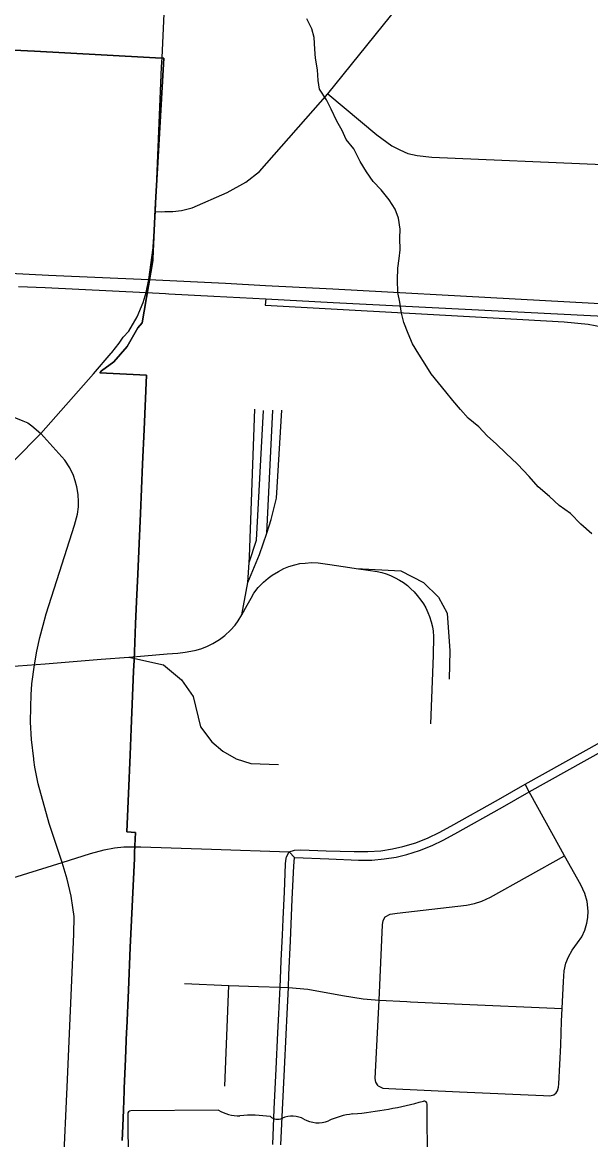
# Model space of a CAD drawing. Extents: x 114843 to 284848, y 317643 to 566895.
# Drawn here: x 206343 to 209646, y 436272 to 442767 of the extents above; entities that cross this region are included whole.
import ezdxf

# ---------------------------------------------------------------- set-up
doc = ezdxf.new("R2010")
doc.units = 0
for name, color, linetype in [('GM_X_City_Street', 7, 'Continuous'), ('GM_X_Corporation', 7, 'Continuous'), ('GM_X_Interchange_Ramps', 7, 'Continuous'), ('GM_X_Interstate_Route', 7, 'Continuous'), ('GM_X_Minor_River', 7, 'Continuous'), ('GM_X_Rail_Line', 7, 'Continuous'), ('GM_X_State_Route', 7, 'Continuous'), ('GM_X_State_Shield', 7, 'Continuous')]:
    doc.layers.add(name, color=color, linetype=linetype)

msp = doc.modelspace()

# ---------------------------------------------------------------- linework, layer by layer
at = {"layer": 'GM_X_City_Street'}
for p, q in [((207118.2, 441667.8), (207153, 442508.4)), ((207104.5, 441461.9), (207118.2, 441667.8)), ((207520.7, 436583.4), (207544.3, 437168.6))]:
    msp.add_line(p, q, dxfattribs=at)
for points in [[(207153, 442508.4), (207155.2, 442561), (207176.9, 443033.8), (207185.4, 443184.9), (207196.7, 443301.3), (207206.3, 443366.9), (207230.6, 443532.5), (207244.3, 443681), (207264.1, 444021.4)], [(207171.2, 441666.3), (207176.4, 441666.5), (207218.9, 441667.7), (207268.4, 441673.3), (207329.9, 441688.5), (207534.1, 441777.6), (207643.1, 441837.5), (207721.6, 441899.6), (208118.3, 442352.2), (209445.8, 443998.1), (209478.9, 444037.4)], [(208118.3, 442352.2), (208403.8, 442112.4), (208490.1, 442049.9), (208537, 442026.2), (208583.9, 442005.1), (208638.2, 441992.8), (208723.9, 441983.8), (209717.8, 441939.6), (210400.8, 441897.9)], [(207118.2, 441667.8), (207150.4, 441665.5), (207171.2, 441666.3)], [(206859.5, 440844.3), (206862.8, 440848.1), (206906.7, 440901.1), (206929.2, 440936.6), (206961.8, 440972.3), (207011.6, 441054.6), (207045.7, 441138.4), (207062.9, 441196.2), (207077.7, 441272.3), (207104.1, 441456.8), (207104.5, 441461.9)], [(206449.9, 440375.8), (206756.1, 440724.2), (206859.5, 440844.3)], [(202412.9, 440660.9), (202744.1, 440648.7), (203353.5, 440613.9), (204218.1, 440571.7), (205054.9, 440530.2), (205715.8, 440497.3), (206020.9, 440482.6), (206161.5, 440478.3), (206259.1, 440473.6), (206304.5, 440467), (206345.7, 440451.3), (206374.8, 440438.7), (206399.5, 440422.1), (206449.9, 440375.8)], [(203551.1, 437477.9), (203600.4, 437526.2), (203674.7, 437600.4), (203893.5, 437818.1), (204225.2, 438145), (204387.5, 438305.5), (204598, 438514.1), (204769.7, 438685.4), (205139.5, 439051.5), (205676.3, 439593.6), (206449.9, 440375.8)], [(206410.9, 438479.4), (206410.2, 438484.8), (206397.1, 438598.4), (206391.2, 438698.7), (206392.3, 438787.9), (206394.7, 438857.9), (206398.9, 438920.9), (206413.9, 439031.3), (206427.3, 439111.2), (206444.2, 439191.3), (206463.5, 439262), (206482.2, 439328.6), (206559.8, 439571.1), (206646.5, 439844.1), (206663.5, 439907.8), (206669.6, 439951), (206669.4, 439979), (206667.4, 440022.1), (206660.6, 440067.6), (206651, 440102.5), (206640.3, 440133.3), (206619.6, 440176.3), (206591.3, 440221), (206449.9, 440375.8)], [(209289, 438293.2), (209727.2, 438537.1), (209938.7, 438656.2), (210162.8, 438780.8)], [(206574.9, 437883), (206499.4, 438109.6), (206435.7, 438340.9), (206416.4, 438436.4), (206410.9, 438479.4)], [(207924.2, 437912), (208124.4, 437903.9), (208298, 437896.8), (208375.5, 437897), (208446.6, 437903.4), (208516.4, 437914.7), (208578.6, 437929.2), (208652.4, 437952.3), (208725.3, 437981.1), (208789.2, 438012), (208856.7, 438050), (209133.5, 438203.8), (209289, 438293.2)], [(209471.9, 437963.8), (209289, 438293.2), (209266.3, 438337.7)], [(206574.9, 437883), (206739.2, 437935), (206818.3, 437956.8), (206878.5, 437967.7), (206933.6, 437973.4), (207004.7, 437974.3)], [(207004.7, 437974.3), (207032, 437974.7), (207443.7, 437960)], [(207443.7, 437960), (207893.7, 437943.9), (207924.2, 437912)], [(208451.3, 437566.8), (208481.1, 437581.6), (208521.4, 437587.7), (208924.7, 437634.5), (208970.8, 437644.2), (209014, 437658), (209064.2, 437680.6), (209495, 437922.1)], [(209480.8, 437034), (209488, 437191.4), (209491.9, 437252.5), (209501.9, 437297.7), (209518.3, 437335.2), (209539.6, 437374), (209569.4, 437415.1), (209594.3, 437451), (209612.5, 437489.4), (209624.5, 437530.2), (209630.7, 437562.4), (209632.5, 437600.7), (209626.5, 437656.9), (209613.3, 437702.4), (209589.2, 437753.7), (209495, 437922.1), (209471.9, 437963.8)], [(205513.7, 437586.8), (205655.8, 437619.2), (205928.2, 437682.6), (206126.9, 437738.6), (206287.5, 437792.9), (206574.9, 437883)], [(206601.2, 436535.6), (206603, 436577.5), (206642.1, 437465.9), (206643.7, 437568), (206636.6, 437622.2), (206627.1, 437687.4), (206603.6, 437785.2), (206574.9, 437883)], [(208410.8, 436583.7), (208398, 436605.5), (208394.3, 436628), (208418, 437083.5), (208436.5, 437520.4), (208440.9, 437546.2), (208451.3, 437566.8)], [(207284.9, 437180.1), (207544.3, 437168.6), (207715.8, 437162.1)], [(207715.8, 437162.1), (207841.7, 437157.3), (207889.4, 437155.5), (208003.5, 437146.1), (208203.8, 437110.1), (208325.1, 437089.9), (208418, 437083.5), (208577.1, 437074.4)], [(208577.1, 437074.4), (208598.4, 437073.1), (208855.3, 437061), (209480.8, 437034)], [(209431.9, 436532.3), (209445.9, 436542.9), (209453.4, 436555.5), (209459.7, 436576.9), (209461.3, 436596), (209473.1, 436821.6), (209477.7, 436961.1), (209480.8, 437034)], [(208410.8, 436583.7), (208438.3, 436571.3), (208473.2, 436568.3), (208884.5, 436549.4), (209373.2, 436528.3), (209408.3, 436527.1), (209431.9, 436532.3)], [(206665.8, 432796.5), (206666.7, 432888.2), (206666.3, 432951.5), (206663.3, 432976.3), (206659.9, 433004.3), (206652, 433043.5), (206631.1, 433101.1), (206614.4, 433137.8), (206577.1, 433201.7), (206550.4, 433246), (206516.2, 433309), (206496.7, 433356.5), (206479.5, 433402.9), (206472.1, 433431.3), (206465.7, 433488.2), (206464.9, 433545.8), (206477.1, 433688.1), (206490.7, 434010.4), (206534.8, 435042.1), (206568, 435776), (206601.2, 436535.6)]]:
    msp.add_lwpolyline(points, dxfattribs=at)
at = {"layer": 'GM_X_Corporation'}
for points in [[(206213.3, 442609), (206414.5, 442598.4), (206801.1, 442578), (207117.5, 442561.3), (207165.3, 442558.1), (207117.3, 441718.3), (207107.7, 441517.9), (207101.7, 441393.5), (207101.2, 441382.8), (207039.6, 441020.9), (207013.9, 440991.4), (206952.7, 440881.8), (206875.3, 440792.9), (206802.9, 440740.4), (206794.2, 440730.3), (207064.4, 440715.8), (207050.5, 440399.1), (207041.7, 440198.3), (207029.2, 439911.7), (207021.5, 439737.4), (207013.7, 439558.5), (207006.9, 439399.8), (207001.6, 439270), (206994.8, 439107.2), (206992.8, 439058.7), (206990.1, 438995.7), (206976.1, 438659.5), (206969.7, 438508), (206960.4, 438284.4), (206951, 438060.4), (207000.5, 438058), (206995.6, 437940.8), (206994.3, 437906.8), (206970.5, 437388.9), (206959.7, 437141.6), (206950.4, 436919.1), (206949.6, 436899.3), (206943, 436742.1), (206935.8, 436568.3), (206935.2, 436552.8), (206931, 436445.7), (206927.3, 436349.4), (206924.1, 436267.4)], [(206924.1, 436267.4), (206927.3, 436349.4), (206931, 436445.7), (206935.2, 436552.8), (206935.8, 436568.3), (206943, 436742.1), (206949.6, 436899.3), (206950.4, 436919.1), (206959.7, 437141.6), (206970.5, 437388.9), (206994.3, 437906.8), (206995.6, 437940.8), (207000.5, 438058), (206951, 438060.4), (206960.4, 438284.4), (206969.7, 438508), (206976.1, 438659.5), (206990.1, 438995.7), (206992.8, 439058.7), (206994.8, 439107.2), (207001.6, 439270), (207006.9, 439399.8), (207013.7, 439558.5), (207021.5, 439737.4), (207029.2, 439911.7), (207041.7, 440198.3), (207050.5, 440399.1), (207064.4, 440715.8), (206794.2, 440730.3), (206802.9, 440740.4), (206875.3, 440792.9), (206952.7, 440881.8), (207013.9, 440991.4), (207039.6, 441020.9), (207101.2, 441382.8), (207101.7, 441393.5), (207107.7, 441517.9), (207117.3, 441718.3), (207165.3, 442558.1), (207117.5, 442561.3), (206801.1, 442578), (206414.5, 442598.4), (206213.3, 442609)]]:
    msp.add_lwpolyline(points, dxfattribs=at)
at = {"layer": 'GM_X_Interchange_Ramps'}
msp.add_lwpolyline([(207758.6, 441159.1), (207755.5, 441121.8), (208976.2, 441054.6), (209493.2, 441026.8), (209632, 441012.1), (209714, 440996.9), (209767.7, 440984.7), (209824.6, 440964.8), (209874.5, 440943.4), (209982.6, 440894.9), (210074.3, 440845.1), (210144, 440795.2), (210410.3, 440573.4), (210824, 440229.8)], dxfattribs=at)
at = {"layer": 'GM_X_Interstate_Route'}
for points in [[(203020.9, 441476.8), (203932.4, 441427.8), (205038.8, 441372.1), (206496.2, 441298), (207077.7, 441272.3), (207523.8, 441251), (207756.7, 441237.7), (208147.9, 441217), (210267.3, 441101.8), (211492, 441035.7), (211749.2, 441026.1), (212238.3, 441000.9), (212297.2, 440997.5), (212346.4, 440992.9), (212694.6, 440965.3), (212907.8, 440942.5), (213024.7, 440928.1), (213377.3, 440877.6), (213674.2, 440825.3), (213908.2, 440782.4), (214291.1, 440698.9), (214534.9, 440635.8), (215146.8, 440478.4)], [(206321.3, 441232.2), (206475.7, 441224.8), (207062.9, 441196.2), (207174.7, 441190.2), (207195.2, 441189.1)], [(207195.2, 441189.1), (207457, 441175.2), (207758.6, 441159.1)], [(207758.6, 441159.1), (208149.8, 441138.5), (210220.5, 441034)]]:
    msp.add_lwpolyline(points, dxfattribs=at)
at = {"layer": 'GM_X_Minor_River'}
msp.add_lwpolyline([(209652.7, 439792.9), (209588.8, 439849.2), (209528.8, 439911.4), (209462.9, 439957.7), (209406.9, 440009.9), (209341, 440066.2), (209289.1, 440126.5), (209221.2, 440198.8), (209153.2, 440263.1), (209099.3, 440315.3), (209045.4, 440363.5), (208997.4, 440415.8), (208933.5, 440466), (208889.5, 440516.2), (208845.6, 440568.5), (208803.7, 440618.7), (208761.7, 440670.9), (208719.8, 440723.1), (208683.9, 440779.3), (208648, 440837.5), (208610, 440897.8), (208586.1, 440957.9), (208560.2, 441022.2), (208546.3, 441076.3), (208536.4, 441140.5), (208526.5, 441196.6), (208524.6, 441270.8), (208524.8, 441337), (208532.9, 441393.1), (208539, 441445.2), (208537.1, 441511.4), (208539.2, 441565.5), (208529.3, 441627.7), (208509.4, 441679.9), (208475.4, 441734.1), (208429.5, 441792.3), (208381.6, 441842.5), (208343.7, 441898.7), (208307.7, 441957), (208269.8, 442031.2), (208225.9, 442085.4), (208202, 442137.6), (208172.1, 442191.8), (208138.2, 442262.1), (208110.3, 442316.2), (208070.3, 442378.5), (208062.4, 442428.6), (208058.5, 442490.8), (208046.7, 442559), (208042.7, 442611.1), (208038.9, 442679.3), (208024.9, 442729.4), (207997, 442787.6)], dxfattribs=at)
at = {"layer": 'GM_X_Rail_Line'}
for p, q in [((207763.7, 439796.7), (207799.7, 440511.5)), ((207654.1, 439510.4), (207661.4, 439626.2)), ((207619.9, 439322.4), (207654.1, 439510.4))]:
    msp.add_line(p, q, dxfattribs=at)
for points in [[(207661.4, 439626.2), (207663.5, 439659.8), (207695.5, 440517.7)], [(207661.4, 439626.2), (207704.4, 439757.3), (207744.1, 440511.1)], [(207763.7, 439796.7), (207790.4, 439876), (207820.7, 440001.2), (207851.8, 440511.9)], [(207654.1, 439510.4), (207722.4, 439674.1), (207763.7, 439796.7)], [(207619.9, 439322.4), (207650.1, 439377.9), (207672.7, 439420.1), (207689, 439448.5), (207713.2, 439481.9), (207744.6, 439513), (207772.2, 439536.1), (207795.8, 439553.2), (207832.7, 439575.4), (207863.2, 439591.6), (207892.7, 439603.9), (207927.7, 439614.2), (207956.7, 439620.3), (207987.8, 439623.3), (208024.1, 439625.9), (208062.7, 439624.1), (208130.2, 439615.1), (208246.6, 439597.7), (208283.2, 439592.6)], [(208283.2, 439592.6), (208353.8, 439582.7), (208405.1, 439574.4), (208432.2, 439568.4), (208457.5, 439560.8), (208483.8, 439550.5), (208509.6, 439538.1), (208536.2, 439524.3), (208558.2, 439509.6), (208581.2, 439492.2), (208601.4, 439473.9), (208620.4, 439455.7), (208639, 439434.5), (208659.3, 439408.3), (208674.9, 439386.4), (208687.7, 439363.6), (208700.2, 439337.1), (208710.4, 439312.8), (208719.7, 439281.2), (208726.6, 439253.2), (208730.4, 439227.7), (208733.4, 439196.9), (208731.1, 439086.4), (208715.2, 438688.4)], [(208283.2, 439592.6), (208542.6, 439579.3), (208675, 439510.8), (208762.5, 439424.7), (208811.7, 439331.3), (208827.2, 439112.6), (208824.9, 438949.4)], [(206962.7, 439077.4), (207054.3, 439084.8), (207185.3, 439095.6), (207246.2, 439100.4), (207289.2, 439104.6), (207321.8, 439110.5), (207352.7, 439117.4), (207387.3, 439127.4), (207420.2, 439139.8), (207451.2, 439155.2), (207488.9, 439178.3), (207519.6, 439202), (207553.9, 439234.1), (207579.4, 439263.4), (207598.3, 439288), (207619.9, 439322.4)], [(206159.7, 439013.8), (206476.9, 439038.5), (206802.3, 439065.5), (206962.7, 439077.4)], [(206962.7, 439077.4), (207164.5, 439031.1), (207269.3, 438945.1), (207336, 438848.3), (207378.9, 438671.6), (207445.5, 438585.2), (207508.4, 438530.1), (207585.2, 438485.5), (207672.2, 438458.4), (207831.9, 438452.6)]]:
    msp.add_lwpolyline(points, dxfattribs=at)
at = {"layer": 'GM_X_State_Route'}
msp.add_line((207921.5, 437861.4), (207924.2, 437912), dxfattribs=at)
for points in [[(207875.7, 437894.6), (207877.8, 437915.4), (207893.7, 437943.9), (207925.5, 437954.4), (207961.5, 437956), (208109.2, 437950.1), (208272.8, 437947.2), (208351.3, 437946.5), (208426.9, 437951.3), (208493.8, 437961.4), (208554.7, 437975.6), (208629.6, 437996.7), (208702.5, 438025.6), (208766.4, 438056.5), (208834, 438094.5), (209111, 438249.7), (209266.3, 438337.7), (209704.1, 438582.3), (209912.8, 438697.7), (210139.8, 438826), (210328.5, 438931.2), (210399.3, 438970.8), (210538, 439048), (210555.8, 439058)], [(209289, 438293.2), (209727.2, 438537.1), (209938.7, 438656.2), (210162.8, 438780.8)], [(207924.2, 437912), (208124.4, 437903.9), (208298, 437896.8), (208375.5, 437897), (208446.6, 437903.4), (208516.4, 437914.7), (208578.6, 437929.2), (208652.4, 437952.3), (208725.3, 437981.1), (208789.2, 438012), (208856.7, 438050), (209133.5, 438203.8), (209289, 438293.2)], [(207798.5, 436244.1), (207807.9, 436449.1), (207818.8, 436684.2), (207828.7, 436893), (207834.1, 437004), (207841.7, 437157.3), (207845.1, 437256.8), (207847.6, 437313.8), (207855, 437459.5), (207859.6, 437553.8), (207866.7, 437712.3), (207873.7, 437873.8), (207875.7, 437894.6)], [(207846.2, 436242.3), (207856.2, 436445.9), (207866.4, 436682.4), (207876.7, 436882.5), (207882, 437002.2), (207889.4, 437155.5), (207892.9, 437228.9), (207901.1, 437428.2), (207911.4, 437669), (207921.5, 437861.4)]]:
    msp.add_lwpolyline(points, dxfattribs=at)
at = {"layer": 'GM_X_State_Shield'}
for p, q in [((208700.1, 435925.8), (208696.1, 436478.6)), ((206956.2, 436421.7), (206963.8, 435365)), ((207482.8, 436443.6), (206973.2, 436440))]:
    msp.add_line(p, q, dxfattribs=at)
for centre, major_axis, ratio, start_param, end_param in [((208066, 437888.5), (1845.5, 13.3), 0.800001, 4.814395, 5.04237), ((208676.7, 436480.7), (19.4, 0.1), 0.8, 6.141152, 7.989035), ((206976.1, 436424), (20.2, 0.1), 0.8, 1.712693, 3.28349), ((207603.3, 436567.2), (195.5, 1.4), 0.8, 4.042523, 4.731795), ((207673.3, 435851.8), (702, 5.1), 0.8, 1.404758, 1.657858), ((207912.1, 436314.2), (117.3, 0.8), 0.8, 0.950623, 2.079405), ((208314.1, 436126.9), (371.3, 2.7), 0.8, 1.699011, 2.107814), ((207828.4, 436435.7), (56.4, 0.4), 0.8, 3.836095, 5.185415), ((208062.3, 436482.8), (141.1, 1), 0.8, 4.081561, 5.145723)]:
    msp.add_ellipse(centre, major_axis=major_axis, ratio=ratio, start_param=start_param, end_param=end_param, dxfattribs=at)

doc.saveas('drawing.dxf')
